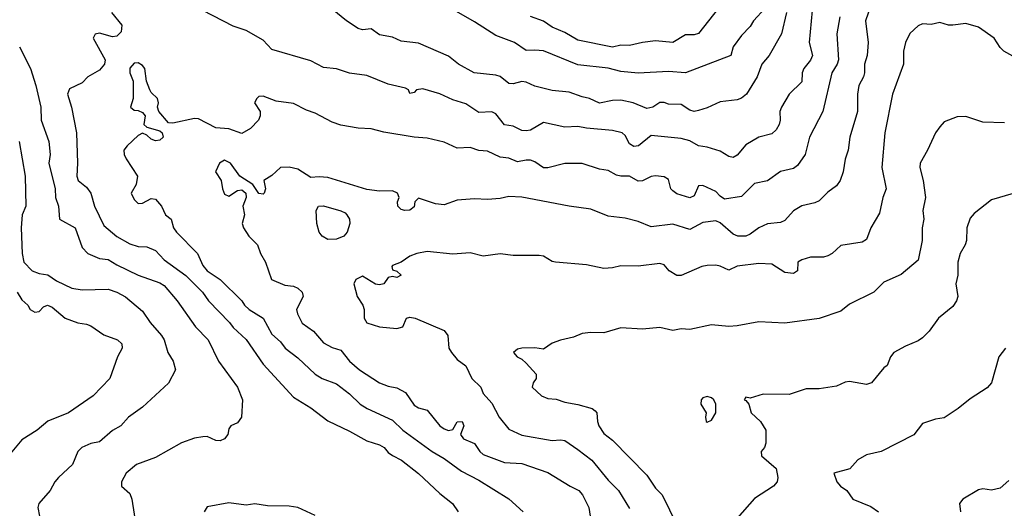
# Model space of a CAD drawing. Header units: metres. Extents: x -46681 to -43747, y -240911 to -237677.
# Tile 286 of 656: x -45407 to -45293, y -239735 to -239678. Entities that reach past the tile are written whole.
import ezdxf

# ---------------------------------------------------------------- set-up
doc = ezdxf.new("R2010")
doc.units = ezdxf.units.M
doc.layers.add('CONTOUR_INDEX', color=1, linetype='Continuous')
doc.layers.add('CONTOUR_INTER', color=3, linetype='Continuous')

msp = doc.modelspace()

# ---------------------------------------------------------------- linework, layer by layer
at = {"layer": 'CONTOUR_INDEX'}
for points, elevation in [([(-45314.81, -239675.52), (-45315.28, -239680.52), (-45314.88, -239682.02), (-45315.1, -239682.56), (-45315.9, -239683.52), (-45316.08, -239684.02), (-45316.1, -239685.07), (-45317.59, -239686.52), (-45318.49, -239688.02), (-45318.68, -239688.52), (-45318.64, -239689.52), (-45318.75, -239690.02), (-45319.1, -239690.64), (-45319.6, -239691.13), (-45321.1, -239691.52), (-45322.6, -239692.39), (-45323.6, -239693.6), (-45324.1, -239693.87), (-45324.6, -239693.76), (-45325.6, -239693.13), (-45327.1, -239692.65), (-45328.1, -239692.5), (-45329.1, -239691.92), (-45330.1, -239691.68), (-45333.6, -239691.3), (-45335.07, -239692.52), (-45335.6, -239692.6), (-45336.1, -239692.27), (-45336.6, -239691.33), (-45336.95, -239691.02), (-45338.1, -239690.73), (-45341.1, -239690.46), (-45342.1, -239690.25), (-45343.6, -239690.33), (-45346.1, -239689.8), (-45347.6, -239690.68), (-45348.1, -239690.79), (-45348.6, -239690.72), (-45349.6, -239690.22), (-45350.6, -239690.07), (-45351.6, -239688.79), (-45352.1, -239688.58), (-45353.6, -239688.63), (-45355.1, -239687.65), (-45356.6, -239687.17), (-45358.1, -239686.47), (-45360.1, -239685.91), (-45360.84, -239686.02), (-45361.1, -239686.34), (-45361.6, -239686.42), (-45361.77, -239686.02), (-45362.1, -239685.82), (-45364.1, -239685.34), (-45366.6, -239684.36), (-45368.6, -239684.06), (-45370.1, -239683.58), (-45371.6, -239683.41), (-45373.1, -239682.65), (-45377.6, -239681.33), (-45378.6, -239680.23), (-45380.6, -239679.11), (-45382.1, -239678.61), (-45385.6, -239676.81)], 80), ([(-45396.21, -239677.02), (-45395.01, -239678.52), (-45395.1, -239679.27), (-45395.6, -239679.78), (-45396.1, -239679.84), (-45397.6, -239679.45), (-45398.1, -239679.54), (-45398.34, -239680.02), (-45396.95, -239682.52), (-45397.01, -239683.02), (-45397.6, -239683.71), (-45398.95, -239684.52), (-45399.6, -239685.2), (-45401.1, -239685.91), (-45401.31, -239686.52), (-45400.85, -239688.02), (-45400.28, -239691.02), (-45400.17, -239694.52), (-45400.25, -239696.02), (-45400.07, -239696.52), (-45399.1, -239697.31), (-45398.62, -239698.02), (-45398.19, -239699.52), (-45397.1, -239701.78), (-45395.6, -239703.05), (-45394.1, -239703.89), (-45393.1, -239704.21), (-45392.1, -239704.22), (-45391.1, -239704.65), (-45390.1, -239705.76), (-45387.6, -239707.58), (-45385.66, -239709.52), (-45384.95, -239710.52), (-45382.51, -239713.02), (-45382.1, -239713.62), (-45380.6, -239715.01), (-45378.6, -239717.86), (-45375.1, -239721.71), (-45373.1, -239722.95), (-45371.1, -239724.45), (-45368.6, -239725.63), (-45366.6, -239726.75), (-45365.1, -239727.21), (-45364.59, -239727.52), (-45364.1, -239728.11), (-45363.6, -239728.48), (-45362.57, -239729.02), (-45360.6, -239730.57), (-45358.1, -239732.86), (-45356.63, -239734.02), (-45355.98, -239735.02)], 80), ([(-45291.6, -239698.04), (-45294.1, -239698.79), (-45296.1, -239700.36), (-45296.6, -239700.93), (-45296.98, -239702.02), (-45297.01, -239703.52), (-45297.16, -239704.02), (-45297.74, -239705.02), (-45298.02, -239706.02), (-45298.02, -239707.52), (-45298.24, -239708.52), (-45298.02, -239710.02), (-45298.18, -239710.52), (-45298.6, -239711.15), (-45300.26, -239712.52), (-45301.34, -239714.02), (-45302.1, -239714.79), (-45302.6, -239715.16), (-45304.1, -239715.77), (-45305.44, -239716.52), (-45305.82, -239717.02), (-45306.21, -239718.02), (-45306.6, -239718.3), (-45308.02, -239720.02), (-45308.6, -239720.24), (-45310.6, -239719.89), (-45311.1, -239719.96), (-45312.1, -239720.43), (-45314.1, -239720.74), (-45315.6, -239720.73), (-45317.6, -239721.37), (-45320.6, -239721.35), (-45322.1, -239721.81), (-45322.6, -239721.71), (-45322.82, -239722.02), (-45322.6, -239722.09), (-45322.28, -239722.52), (-45322, -239723.52), (-45320.92, -239724.52), (-45320.31, -239725.52), (-45320.29, -239727.02), (-45320.45, -239727.52), (-45320.84, -239728.02), (-45320.8, -239728.52), (-45319.1, -239729.96), (-45318.9, -239731.02), (-45318.96, -239731.52), (-45319.4, -239732.02), (-45321.6, -239733.44), (-45323.6, -239735.75)], 75), ([(-45327.6, -239721.76), (-45327.81, -239722.02), (-45327.85, -239722.52), (-45327.22, -239723.52), (-45327.3, -239724.02), (-45327.22, -239724.52), (-45327.1, -239724.6), (-45326.6, -239724.38), (-45326.11, -239723.52), (-45326.11, -239722.52), (-45326.32, -239722.02), (-45326.6, -239721.78), (-45327.1, -239721.63), (-45327.6, -239721.76)], 75), ([(-45372.6, -239735.44), (-45374.6, -239734.51), (-45375.6, -239734.35), (-45378.1, -239734.32), (-45379.6, -239734.07), (-45380.6, -239734.22), (-45382.6, -239733.96), (-45385.1, -239734.42), (-45385.45, -239735.02)], 80)]:
    msp.add_lwpolyline(points, dxfattribs=dict(at, elevation=elevation))
at = {"layer": 'CONTOUR_INTER'}
for points, elevation in [([(-45307.89, -239675.52), (-45308.71, -239678.02), (-45308.4, -239680.52), (-45308.55, -239682.02), (-45308.85, -239683.02), (-45308.85, -239684.02), (-45308.94, -239684.52), (-45309.5, -239685.52), (-45309.64, -239686.52), (-45309.67, -239688.52), (-45310.56, -239691.52), (-45310.73, -239693.02), (-45311.1, -239694.06), (-45311.32, -239695.52), (-45311.65, -239696.52), (-45312.1, -239697.16), (-45313.1, -239697.88), (-45314.1, -239698.89), (-45314.6, -239699.12), (-45316.1, -239699.46), (-45317.1, -239700.07), (-45318.1, -239701.2), (-45318.6, -239701.42), (-45320.1, -239701.56), (-45321.1, -239702.03), (-45322.1, -239702.78), (-45322.6, -239703.02), (-45323.55, -239703.02), (-45324.1, -239702.76), (-45325.6, -239701.45), (-45326.1, -239701.21), (-45327.6, -239701.4), (-45329.1, -239702.21), (-45331.1, -239701.6), (-45333.6, -239701.93), (-45335.1, -239701.3), (-45336.6, -239700.92), (-45338.6, -239700.67), (-45340.6, -239699.85), (-45343.1, -239699.53), (-45348.6, -239698.47), (-45350.1, -239698.41), (-45351.1, -239698.63), (-45352.6, -239698.76), (-45354.1, -239698.68), (-45356.1, -239698.82), (-45357.6, -239699.38), (-45358.6, -239699.26), (-45360.6, -239698.57), (-45361, -239699.02), (-45361.1, -239699.58), (-45361.6, -239699.97), (-45362.17, -239700.02), (-45362.6, -239699.92), (-45363, -239699.52), (-45363.03, -239699.02), (-45362.85, -239698.52), (-45363.01, -239698.02), (-45363.6, -239697.74), (-45365.1, -239697.78), (-45366.6, -239697.58), (-45371.1, -239696.19), (-45372.1, -239696.1), (-45373.1, -239696.2), (-45374.6, -239695.23), (-45375.6, -239695), (-45376.6, -239695.04), (-45377.6, -239695.95), (-45378.53, -239696.52), (-45378.34, -239697.52), (-45378.5, -239698.02), (-45378.6, -239698.13), (-45379.1, -239698.06), (-45379.82, -239697.02), (-45381.33, -239696.02), (-45382.41, -239694.52), (-45383.1, -239694.17), (-45383.7, -239694.52), (-45384.15, -239695.52), (-45383.47, -239696.52), (-45383.34, -239697.52), (-45383.1, -239698.11), (-45382.6, -239698.35), (-45381.6, -239697.68), (-45381.1, -239697.63), (-45380.62, -239698.02), (-45380.57, -239698.52), (-45380.96, -239699.52), (-45380.77, -239700.52), (-45381.07, -239701.52), (-45380.9, -239702.02), (-45380.27, -239703.02), (-45379.28, -239704.02), (-45378.94, -239705.02), (-45378.36, -239706.02), (-45377.63, -239708.02), (-45376.1, -239708.7), (-45375.1, -239708.8), (-45374.6, -239709.04), (-45374.09, -239709.52), (-45373.99, -239710.02), (-45374.73, -239711.52), (-45374.63, -239712.02), (-45374.1, -239713.09), (-45372.78, -239714.02), (-45371.6, -239715.37), (-45370.6, -239715.91), (-45369.6, -239716.22), (-45368.6, -239717.5), (-45367.43, -239718.52), (-45365.1, -239720.01), (-45364.1, -239720.42), (-45363.1, -239720.62), (-45362.1, -239721.15), (-45361.1, -239722.63), (-45360.6, -239722.95), (-45359.6, -239723.22), (-45358.11, -239725.02), (-45357.6, -239725.37), (-45357.1, -239725.56), (-45356.6, -239725.46), (-45356.1, -239724.56), (-45355.54, -239724.52), (-45355.35, -239725.02), (-45355.71, -239726.02), (-45355.37, -239726.52), (-45354.1, -239727.09), (-45353.48, -239728.02), (-45353.1, -239728.35), (-45350.6, -239729.28), (-45348.6, -239729.4), (-45345.6, -239730.42), (-45343.01, -239732.02), (-45341.98, -239732.52), (-45341.57, -239733.02), (-45340.84, -239734.52), (-45340.59, -239736.02)], 78), ([(-45320.36, -239676.52), (-45321.71, -239678.02), (-45322.1, -239678.66), (-45323.1, -239679.72), (-45324.08, -239681.02), (-45324.35, -239682.02), (-45329.6, -239684.03), (-45331.6, -239683.89), (-45335.1, -239684.09), (-45337.1, -239683.88), (-45338.6, -239683.48), (-45342.1, -239683.12), (-45346.1, -239681.5), (-45347.1, -239681.4), (-45348.1, -239681.45), (-45349.45, -239680.52), (-45351.6, -239679.7), (-45354.1, -239678.1), (-45358.6, -239675.47)], 82), ([(-45325.8, -239676.52), (-45328.1, -239679.46), (-45328.6, -239679.62), (-45329.6, -239679.61), (-45331.1, -239680.5), (-45333.1, -239680.34), (-45334.6, -239680.51), (-45336.1, -239680.87), (-45337.1, -239680.83), (-45338.1, -239681.05), (-45342.1, -239680.23), (-45343.6, -239679.37), (-45345.1, -239678.72), (-45346.1, -239678.04), (-45347.6, -239677.49)], 83), ([(-45311.7, -239677.52), (-45312.06, -239679.52), (-45311.86, -239682.52), (-45312.01, -239683.02), (-45312.63, -239684.02), (-45313.69, -239688.52), (-45315.21, -239691.52), (-45315.72, -239693.52), (-45316.6, -239694.8), (-45317.1, -239695.13), (-45318.6, -239695.51), (-45320.1, -239696.57), (-45321.6, -239696.89), (-45323.1, -239698.38), (-45325.1, -239698.69), (-45325.6, -239698.37), (-45326.1, -239697.82), (-45327.6, -239697.12), (-45328.1, -239697.15), (-45328.6, -239698.33), (-45329.1, -239698.55), (-45330.6, -239698.08), (-45331.1, -239697.72), (-45331.3, -239697.52), (-45331.6, -239696.43), (-45332.1, -239696.13), (-45333.1, -239696.01), (-45333.6, -239696.09), (-45334.6, -239696.56), (-45335.1, -239696.6), (-45336.1, -239696.02), (-45337.1, -239696.04), (-45337.6, -239695.92), (-45338.6, -239695.39), (-45339.6, -239695.24), (-45341.6, -239694.57), (-45343.6, -239694.56), (-45345.6, -239695.08), (-45346.1, -239695.05), (-45347.1, -239694.37), (-45347.6, -239694.19), (-45348.1, -239694.16), (-45349.1, -239694.36), (-45350.1, -239693.93), (-45351.1, -239693.82), (-45352.6, -239693.14), (-45353.6, -239693.05), (-45354.6, -239692.71), (-45356.1, -239692.8), (-45357.6, -239692.07), (-45359.6, -239691.61), (-45361.1, -239691.51), (-45364.6, -239690.92), (-45366.1, -239690.55), (-45367.6, -239690.45), (-45369.6, -239690.12), (-45370.6, -239689.75), (-45372.6, -239688.72), (-45373.6, -239688.39), (-45375.1, -239687.6), (-45377.1, -239687.32), (-45378.6, -239686.75), (-45379.1, -239686.8), (-45379.36, -239687.02), (-45379.61, -239687.52), (-45378.98, -239688.52), (-45378.95, -239689.02), (-45379.15, -239689.52), (-45380.1, -239690.49), (-45381.1, -239691.07), (-45382.6, -239690.53), (-45384.1, -239690.43), (-45386.1, -239689.39), (-45386.6, -239689.35), (-45389.1, -239689.9), (-45389.6, -239689.83), (-45390.72, -239688.52), (-45390.86, -239688.02), (-45390.74, -239687.52), (-45390.86, -239687.02), (-45391.6, -239686.33), (-45391.75, -239686.02), (-45392.14, -239685.02), (-45392.36, -239683.52), (-45392.6, -239683.18), (-45393.1, -239682.88), (-45393.6, -239682.93), (-45394.1, -239683.51), (-45394.09, -239684.02), (-45393.71, -239685.02), (-45393.7, -239687.02), (-45394.02, -239688.02), (-45393.6, -239688.37), (-45393.1, -239688.4), (-45392.6, -239688.65), (-45392.32, -239689.02), (-45392.46, -239690.02), (-45392.1, -239690.33), (-45390.6, -239690.77), (-45390.32, -239691.02), (-45390.21, -239691.52), (-45390.6, -239691.85), (-45391.1, -239691.92), (-45391.6, -239691.73), (-45392.1, -239691.26), (-45392.6, -239691.04), (-45393.1, -239691.3), (-45394.4, -239692.52), (-45394.78, -239693.02), (-45394.74, -239693.52), (-45394.53, -239694.02), (-45393.18, -239696.02), (-45393.35, -239697.02), (-45393.95, -239698.02), (-45393.6, -239698.74), (-45393.1, -239699.22), (-45392.6, -239699.17), (-45391.6, -239698.61), (-45391.1, -239698.71), (-45390.4, -239699.52), (-45389.95, -239700.52), (-45389.28, -239701.02), (-45389.02, -239702.02), (-45388.67, -239702.52), (-45386.22, -239705.02), (-45385.6, -239706.41), (-45385.13, -239707.02), (-45383.6, -239708.05), (-45381.1, -239710.49), (-45380.77, -239711.02), (-45380.24, -239711.52), (-45378.63, -239712.52), (-45377.6, -239714.36), (-45376.6, -239715.27), (-45376.07, -239716.02), (-45374.6, -239717.14), (-45372.6, -239719.03), (-45371.78, -239719.52), (-45370.1, -239720.14), (-45368.6, -239721.32), (-45367.36, -239722.52), (-45366.55, -239723.02), (-45363.6, -239724.37), (-45362.41, -239725.52), (-45359.02, -239728.02), (-45357.6, -239728.82), (-45355.6, -239730.29), (-45353.6, -239731.32), (-45350.1, -239733.48), (-45348.46, -239735.02)], 79), ([(-45317.9, -239677.02), (-45318.49, -239679.52), (-45319.89, -239682.02), (-45320.75, -239683.02), (-45321.28, -239684.52), (-45322.55, -239686.52), (-45323.1, -239686.99), (-45323.6, -239687.17), (-45325.6, -239687.39), (-45327.1, -239688.11), (-45328.1, -239688.42), (-45328.6, -239688.51), (-45329.1, -239688.37), (-45330.1, -239687.73), (-45331.6, -239687.69), (-45332.1, -239687.5), (-45332.6, -239687.48), (-45333.41, -239688.02), (-45334.1, -239688.18), (-45335.67, -239687.52), (-45337.1, -239687.2), (-45338.1, -239687.25), (-45339.6, -239687.55), (-45340.74, -239687.02), (-45341.6, -239686.83), (-45343.1, -239686.27), (-45345.1, -239686.09), (-45347.1, -239685.58), (-45348.1, -239685.14), (-45348.6, -239685.05), (-45349.6, -239685.3), (-45350.1, -239685.28), (-45351.1, -239684.46), (-45351.6, -239684.29), (-45354.14, -239684.02), (-45355.96, -239683.02), (-45357.1, -239682.1), (-45360.6, -239680.59), (-45362.6, -239680.35), (-45363.6, -239679.89), (-45365.1, -239679.62), (-45366.1, -239678.94), (-45367.1, -239679.04), (-45367.6, -239678.91), (-45368.93, -239678.02), (-45370.6, -239676.66)], 81), ([(-45290.6, -239682.7), (-45292.67, -239681.52), (-45293.1, -239681.11), (-45293.78, -239680.02), (-45295.6, -239678.73), (-45297.1, -239678.31), (-45298.6, -239678.52), (-45299.1, -239678.52), (-45300.1, -239678.2), (-45301.1, -239678.44), (-45302.1, -239678.36), (-45302.6, -239678.6), (-45303.6, -239679.47), (-45304.1, -239680.52), (-45304.31, -239681.52), (-45304.33, -239683.02), (-45305.6, -239686.52), (-45306.49, -239691.02), (-45306.82, -239695.02), (-45306.31, -239697.52), (-45306.7, -239698.52), (-45307.1, -239700.33), (-45308.12, -239702.02), (-45308.6, -239703.38), (-45309.1, -239703.71), (-45311.6, -239704.08), (-45312.6, -239705.01), (-45313.1, -239705.3), (-45313.6, -239705.44), (-45315.1, -239705.45), (-45316.1, -239705.74), (-45316.58, -239706.02), (-45316.62, -239707.02), (-45317.1, -239707.34), (-45318.1, -239707.23), (-45319.6, -239706.24), (-45321.1, -239706.18), (-45323.6, -239706.48), (-45324.6, -239706.96), (-45325.6, -239706.47), (-45326.1, -239706.36), (-45327.1, -239706.39), (-45327.73, -239706.52), (-45330.1, -239707.58), (-45330.6, -239707.56), (-45331.5, -239707.02), (-45332.1, -239706.34), (-45332.6, -239706.17), (-45335.1, -239706.5), (-45337.1, -239706.45), (-45338.1, -239706.68), (-45339.1, -239706.74), (-45341.1, -239706.33), (-45344.69, -239706.02), (-45345.1, -239705.93), (-45346.1, -239705.34), (-45346.6, -239705.25), (-45349.6, -239705.26), (-45351.1, -239705.05), (-45353.1, -239705.31), (-45354.6, -239704.92), (-45356.6, -239705.09), (-45359.6, -239704.77), (-45360.78, -239705.02), (-45361.6, -239705.34), (-45362.6, -239706.02), (-45363.6, -239706.41), (-45363.68, -239706.52), (-45363.6, -239706.92), (-45363.1, -239707.08), (-45362.62, -239707.52), (-45363.1, -239707.8), (-45363.6, -239707.68), (-45364.1, -239707.81), (-45364.6, -239708.53), (-45365.1, -239708.67), (-45365.6, -239708.58), (-45367.1, -239707.63), (-45367.88, -239708.02), (-45368.08, -239708.52), (-45367.69, -239710.02), (-45367.04, -239711.02), (-45366.9, -239711.52), (-45366.88, -239712.52), (-45366.6, -239713.05), (-45365.1, -239713.52), (-45363.1, -239713.73), (-45362.4, -239713.52), (-45361.97, -239712.52), (-45361.6, -239712.4), (-45360.99, -239712.52), (-45357.6, -239713.97), (-45357.17, -239714.52), (-45357.06, -239716.02), (-45356.78, -239716.52), (-45356.1, -239717.33), (-45355.1, -239718.06), (-45354.41, -239719.52), (-45353.35, -239720.52), (-45353.1, -239721.25), (-45352.1, -239722.4), (-45351.23, -239724.02), (-45350.1, -239725.4), (-45348.6, -239726.12), (-45345.1, -239726.74), (-45344.1, -239726.66), (-45343.6, -239726.74), (-45342.1, -239727.75), (-45340.49, -239729.02), (-45338.6, -239731.31), (-45337.39, -239732.52), (-45336.1, -239734.63)], 77), ([(-45406.89, -239681.02), (-45405.62, -239683.52), (-45405.01, -239685.52), (-45404.4, -239688.02), (-45404.36, -239689.52), (-45403.5, -239692.02), (-45403.34, -239693.52), (-45403.48, -239694.52), (-45402.76, -239697.52), (-45402.7, -239698.52), (-45402.35, -239699.52), (-45402.24, -239701.02), (-45400.44, -239702.02), (-45399.6, -239704.32), (-45398.96, -239705.02), (-45397.6, -239705.59), (-45396.6, -239705.72), (-45395.6, -239706.34), (-45393.1, -239707.52), (-45390.6, -239708.41), (-45390.1, -239708.71), (-45388.6, -239710.5), (-45386.48, -239713.52), (-45385.01, -239715.02), (-45383.81, -239717.52), (-45381.6, -239720.55), (-45381.02, -239722.02), (-45381.12, -239724.02), (-45381.6, -239724.68), (-45382.37, -239725.02), (-45382.6, -239725.36), (-45382.71, -239726.02), (-45383.1, -239726.53), (-45383.6, -239726.77), (-45384.1, -239726.74), (-45385.1, -239726.26), (-45385.6, -239726.28), (-45386.6, -239726.45), (-45388.1, -239727), (-45391.1, -239728.7), (-45393.3, -239729.52), (-45394.53, -239730.52), (-45395.04, -239731.52), (-45395.05, -239732.02), (-45394.1, -239732.88), (-45393.85, -239733.52), (-45393.38, -239736.52)], 81), ([(-45292.6, -239689.86), (-45295.1, -239689.76), (-45297.1, -239689.09), (-45298.1, -239689.16), (-45299.6, -239689.73), (-45300.1, -239690.31), (-45300.61, -239691.02), (-45301.53, -239693.02), (-45302.4, -239694.52), (-45302.44, -239695.02), (-45302.05, -239696.52), (-45301.76, -239698.52), (-45302.06, -239700.02), (-45301.95, -239701.02), (-45302.14, -239702.02), (-45302.17, -239703.52), (-45302.6, -239705.79), (-45304.6, -239707.45), (-45306.6, -239708.36), (-45307.77, -239709.52), (-45310.6, -239710.88), (-45311.6, -239711.69), (-45314.1, -239712.57), (-45318.1, -239713.12), (-45321.1, -239712.94), (-45323.6, -239713.43), (-45324.6, -239713.48), (-45326.6, -239713.31), (-45329.1, -239713.82), (-45330.1, -239713.75), (-45331.1, -239713.94), (-45332.6, -239713.61), (-45334.6, -239713.78), (-45337.1, -239713.66), (-45339.1, -239714.24), (-45340.6, -239714.18), (-45341.6, -239714.3), (-45342.6, -239714.74), (-45344.1, -239715.06), (-45345.1, -239715.43), (-45346.1, -239716.12), (-45347.1, -239715.98), (-45348.6, -239716.01), (-45349.1, -239716.13), (-45349.57, -239716.52), (-45349.14, -239717.02), (-45348.6, -239717.3), (-45348.1, -239717.74), (-45346.95, -239719.02), (-45346.95, -239719.52), (-45347.3, -239720.02), (-45347.41, -239720.52), (-45346.33, -239721.52), (-45345.6, -239721.84), (-45344.6, -239721.91), (-45343.6, -239722.27), (-45342.1, -239722.53), (-45340.44, -239723.02), (-45340.1, -239723.27), (-45339.9, -239723.52), (-45339.82, -239724.52), (-45339.65, -239725.02), (-45339.1, -239725.91), (-45338.1, -239726.7), (-45334.1, -239730.74), (-45333.1, -239732.26), (-45332.32, -239733.02), (-45330.63, -239736.52)], 76), ([(-45406.93, -239692.02), (-45406.22, -239696.02), (-45406.15, -239699.52), (-45406.56, -239700.52), (-45406.71, -239702.02), (-45406.59, -239705.02), (-45406.38, -239706.02), (-45405.4, -239707.02), (-45404.6, -239707.32), (-45403.6, -239707.5), (-45402.6, -239708.19), (-45400.83, -239709.02), (-45399.6, -239709.23), (-45396.6, -239709.17), (-45395.6, -239709.49), (-45394.6, -239710.03), (-45392.6, -239711.71), (-45391.74, -239713.02), (-45390.41, -239714.52), (-45390.09, -239715.02), (-45389.68, -239716.52), (-45389.05, -239717.52), (-45388.79, -239718.52), (-45389.6, -239720.06), (-45392.6, -239722.87), (-45394.23, -239724.02), (-45395.13, -239725.02), (-45396.1, -239725.56), (-45397.6, -239726.88), (-45398.6, -239727.06), (-45399.64, -239727.52), (-45400.1, -239728.02), (-45400.72, -239729.52), (-45402.37, -239731.02), (-45402.79, -239731.52), (-45403.34, -239732.52), (-45404.63, -239734.02), (-45404.77, -239734.52), (-45404.58, -239735.52)], 82), ([(-45372.21, -239699.52), (-45371.6, -239699.48), (-45369.6, -239700.06), (-45369.1, -239700.28), (-45368.89, -239700.52), (-45368.61, -239701.02), (-45368.57, -239701.52), (-45368.86, -239702.52), (-45369.24, -239703.02), (-45370.1, -239703.34), (-45371.1, -239703.39), (-45371.78, -239703.02), (-45372.1, -239702.52), (-45372.38, -239701.52), (-45372.45, -239700.02), (-45372.21, -239699.52)], 78), ([(-45407.15, -239709.52), (-45406.6, -239710.41), (-45405.91, -239711.02), (-45405.65, -239711.52), (-45405.1, -239711.84), (-45404.6, -239711.75), (-45404.1, -239711.19), (-45403.62, -239711.02), (-45403.1, -239711.24), (-45401.6, -239712.53), (-45400.1, -239713.06), (-45399.1, -239713.21), (-45398.6, -239713.41), (-45397.1, -239714.46), (-45395.51, -239715.02), (-45395.02, -239715.52), (-45394.99, -239716.02), (-45395.5, -239717.02), (-45396.39, -239719.52), (-45398.34, -239721.52), (-45401.2, -239723.52), (-45403.6, -239724.47), (-45404.82, -239725.52), (-45406.6, -239726.64), (-45408.17, -239728.52)], 83), ([(-45292.5, -239716.02), (-45293.25, -239717.02), (-45294.12, -239720.02), (-45294.6, -239720.62), (-45296.6, -239721.88), (-45297.97, -239723.02), (-45299.6, -239724.1), (-45300.6, -239724.23), (-45302.1, -239724.74), (-45303.1, -239726.06), (-45306.89, -239728.02), (-45308.6, -239728.39), (-45309.6, -239728.96), (-45310.56, -239730.02), (-45312.39, -239730.52), (-45312.07, -239731.52), (-45311.64, -239732.02), (-45310.88, -239732.52), (-45310.18, -239733.52), (-45308.1, -239734.38), (-45307.22, -239735.02)], 74), ([(-45292.1, -239731.38), (-45293.1, -239732.25), (-45294.1, -239732.48), (-45295.1, -239732.33), (-45295.6, -239732.45), (-45297.43, -239733.52), (-45297.83, -239734.02), (-45297.7, -239735.02)], 73)]:
    msp.add_lwpolyline(points, dxfattribs=dict(at, elevation=elevation))

doc.saveas('drawing.dxf')
